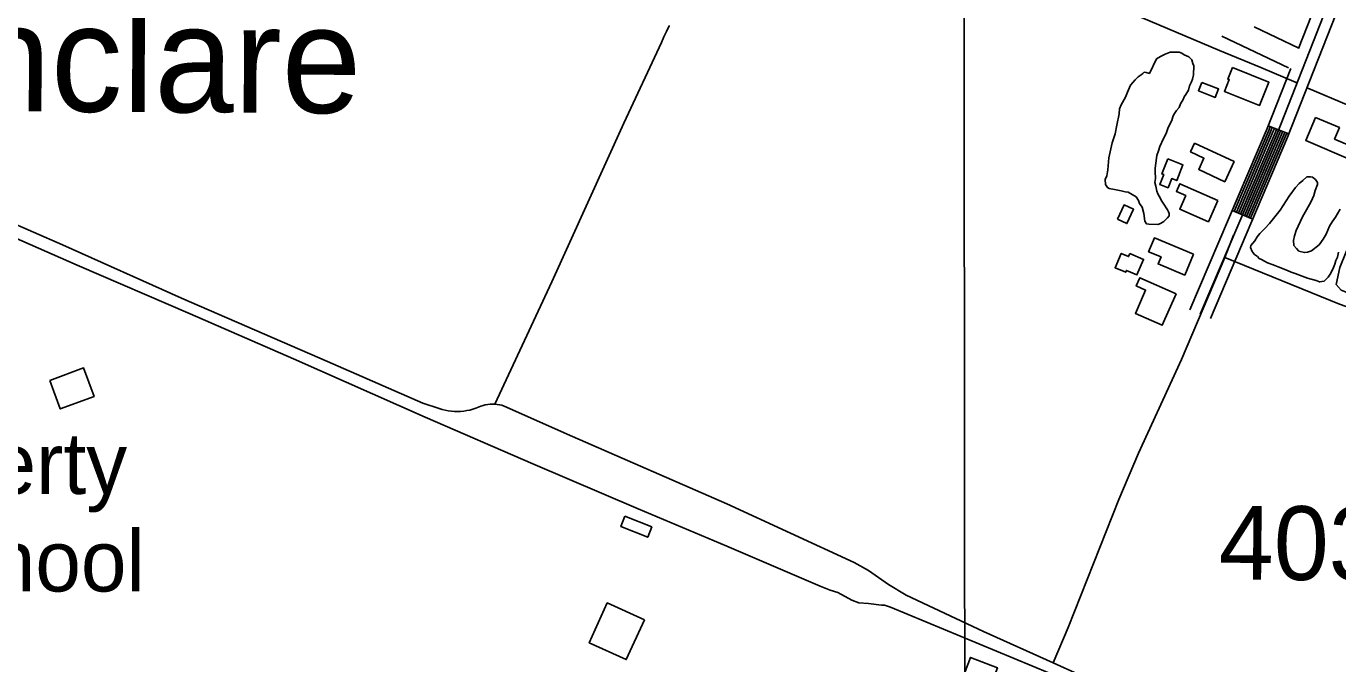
# Model space of a CAD drawing. Extents: x 3297735 to 3335592, y 670436 to 695807.
# Drawn here: x 3311094 to 3312870, y 687985 to 688848 of the extents above; entities that cross this region are included whole.
import ezdxf

# ---------------------------------------------------------------- set-up
doc = ezdxf.new("R2010")
doc.units = 0
for name, color, linetype in [('V-BLDG-IDEN', 7, 'Continuous'), ('V-BLDG-OTLN', 7, 'Continuous'), ('V-DTCH-CNTR', 7, 'Continuous'), ('V-GRID-MAJR', 7, 'Continuous'), ('V-ROAD-CNTR', 7, 'Continuous'), ('V-SITE-VEGE', 7, 'Continuous'), ('V-SURV-IDEN', 7, 'Continuous'), ('V-TOPO-GNAM-IDEN', 7, 'Continuous'), ('V-TOPO-SHOR', 7, 'Continuous')]:
    doc.layers.add(name, color=color, linetype=linetype)

msp = doc.modelspace()

# ---------------------------------------------------------------- linework, layer by layer
at = {"layer": 'V-BLDG-OTLN'}
for points in [[(3312726.8, 688792.3), (3312776.2, 688772.5), (3312763.6, 688741), (3312716.1, 688760), (3312722.5, 688776), (3312720.5, 688776.7)], [(3312685.5, 688772.3), (3312708.1, 688763.4), (3312703.6, 688751.9), (3312680.9, 688760.9)], [(3312839.5, 688724.7), (3312871.7, 688711.1), (3312865.1, 688695.5), (3312894, 688683.3), (3312887.3, 688667.5), (3312826.2, 688693.4)], [(3312675.7, 688689.9), (3312729.2, 688665), (3312716.5, 688637.7), (3312681.2, 688654.2), (3312688.3, 688669.5), (3312670.2, 688678)], [(3312639.4, 688668.5), (3312659.8, 688660.5), (3312651.5, 688639.3), (3312644.7, 688641.9), (3312639.8, 688629.5), (3312628.6, 688633.9), (3312633.9, 688647.4), (3312631.5, 688648.3)], [(3312707.1, 688612.4), (3312694.4, 688583.4), (3312655.6, 688600.3), (3312663.8, 688619), (3312651, 688624.6), (3312655.5, 688634.9)], [(3312571.3, 688586.8), (3312580.2, 688606.3), (3312593.1, 688600.4), (3312584.1, 688580.9)], [(3312674.2, 688539.4), (3312662.4, 688511.2), (3312626.3, 688526.4), (3312630.2, 688535.9), (3312613.4, 688542.9), (3312621.2, 688561.5)], [(3312588, 688540.5), (3312606.6, 688532.5), (3312597.5, 688511.4), (3312583.4, 688517.5), (3312582.4, 688515.1), (3312568.1, 688521.2), (3312576.4, 688540.5), (3312586.2, 688536.3)], [(3312650.7, 688485.8), (3312631.9, 688443.2), (3312595.5, 688459.3), (3312609.4, 688490.8), (3312596.6, 688496.4), (3312601.5, 688507.5)], [(3311125.7, 688368.5), (3311171.4, 688385.5), (3311185.7, 688346.8), (3311140, 688329.8)], [(3311904.5, 688184.6), (3311940.8, 688169.9), (3311935.2, 688155.9), (3311898.9, 688170.5)], [(3311930.7, 688044), (3311906.1, 687990.2), (3311856, 688013.1), (3311880.5, 688066.9)], [(3312355.4, 687949.1), (3312372.4, 687993.1), (3312408.6, 687979.1), (3312404.1, 687967.5), (3312412.5, 687964.3), (3312400, 687931.8)]]:
    msp.add_lwpolyline(points, close=True, dxfattribs=at)
at = {"layer": 'V-DTCH-CNTR'}
msp.add_line((3312716.6, 688534.9), (3312728.3, 688565.2), dxfattribs=at)
for points in [[(3311964.6, 688849.4), (3311964.3, 688848.7), (3311960.7, 688841.4), (3311957.3, 688833.9), (3311954.1, 688826.3), (3311903.1, 688717.1), (3311805.5, 688502.1), (3311728.2, 688336.3)], [(3310946.4, 688638), (3311142.9, 688552.1), (3311304.1, 688480), (3311501.5, 688394.2), (3311631, 688337.6)], [(3312716.6, 688534.9), (3312658.1, 688396.6), (3312599.7, 688269.7), (3312573.2, 688207.2), (3312504.5, 688033.5), (3312484, 687985.8)], [(3313146.3, 687715.9), (3313184.2, 687768.6), (3313277.2, 687895.9), (3313351.1, 687997.7), (3313492, 688200.6), (3313336.1, 688276.1), (3313071, 688394.8), (3312934.4, 688449.7), (3312871.7, 688471.8), (3312716.6, 688534.9)], [(3311631, 688337.6), (3311653.1, 688330.2), (3311657.1, 688329), (3311661.1, 688328), (3311665.3, 688327.2), (3311669.4, 688326.7), (3311673.6, 688326.4), (3311677.8, 688326.3), (3311681.9, 688326.5), (3311686.1, 688326.9), (3311690.2, 688327.5), (3311694.3, 688328.3), (3311698.4, 688329.4), (3311702.4, 688330.7), (3311709.2, 688333.4), (3311712.3, 688334.4), (3311715.4, 688335.2), (3311718.6, 688335.8), (3311721.8, 688336.2), (3311725, 688336.3), (3311728.2, 688336.3)], [(3311728.2, 688336.3), (3311731.5, 688336), (3311734.6, 688335.5), (3311737.8, 688334.8), (3311740.9, 688333.8), (3311833.3, 688292.4), (3312042.2, 688201.1), (3312214.8, 688121.8), (3312234.1, 688110.9), (3312261.4, 688091.9), (3312285.1, 688077.4), (3312389.9, 688028.2), (3312484, 687985.8)], [(3312484, 687985.8), (3312552, 687955.2), (3312796.1, 687853.7), (3313019.9, 687751.6)]]:
    msp.add_lwpolyline(points, dxfattribs=at)
at = {"layer": 'V-GRID-MAJR'}
msp.add_lwpolyline([(3312375.1, 675822.7), (3312373.9, 677215.6), (3312371.7, 679737.2), (3312369.1, 682705.7), (3312367.8, 684205.7), (3312365.9, 686440.1), (3312363.4, 689216.6), (3312360.3, 692823.2), (3312359.3, 694007.2)], dxfattribs=at)
at = {"layer": 'V-ROAD-CNTR'}
for p, q in [((3312712.6, 688834.8), (3312802.9, 688792)), ((3312756.1, 688847.4), (3312816.8, 688818.6)), ((3312803.3, 688702.4), (3312775.3, 688713.3)), ((3312754.3, 688586.9), (3312726.7, 688598.6))]:
    msp.add_line(p, q, dxfattribs=at)
for points in [[(3312683.2, 688458.1), (3312787.8, 688703.9), (3312864.6, 688900), (3312928.6, 689051.3), (3313053.2, 689328.9)], [(3313066.9, 689322.8), (3312942.3, 689045.3), (3312878.5, 688894.3), (3312801.6, 688698.2), (3312697, 688452.2)], [(3312869.3, 688949.7), (3312850.7, 688905.6), (3312816.4, 688818.2)], [(3312805.8, 688791), (3312773.9, 688709.6), (3312669.4, 688463.9)], [(3312778.1, 688712.2), (3312776.6, 688708.4), (3312729.4, 688597.5)], [(3312780.9, 688711.1), (3312779.4, 688707.3), (3312732.2, 688596.3)], [(3312783.7, 688710), (3312782.2, 688706.2), (3312735, 688595.1)], [(3312786.5, 688708.9), (3312785, 688705), (3312737.7, 688593.9)], [(3312789.3, 688707.8), (3312787.8, 688703.9), (3312740.5, 688592.8)], [(3312792.1, 688706.7), (3312790.5, 688702.8), (3312743.2, 688591.6)], [(3312794.9, 688705.6), (3312793.3, 688701.6), (3312746, 688590.4)], [(3312797.7, 688704.6), (3312796.1, 688700.5), (3312748.8, 688589.2)], [(3312800.5, 688703.5), (3312798.9, 688699.4), (3312751.5, 688588.1)]]:
    msp.add_lwpolyline(points, dxfattribs=at)
at = {"layer": 'V-SITE-VEGE'}
msp.add_lwpolyline([(3312624.2, 688804.1), (3312629.7, 688807.4), (3312635.8, 688810.7), (3312642.7, 688813.3), (3312654.9, 688813.2), (3312658.3, 688811.8), (3312661.7, 688809.7), (3312667.8, 688806.9), (3312671.8, 688802.8), (3312673.1, 688798), (3312674.5, 688794.5), (3312674.3, 688782.3), (3312672.9, 688776.8), (3312671.4, 688772.8), (3312668.7, 688767.4), (3312667.2, 688761.9), (3312663.7, 688755.8), (3312661.6, 688752.5), (3312660.2, 688749.1), (3312656.8, 688743), (3312654.6, 688738.2), (3312651.2, 688734.2), (3312647.7, 688728.8), (3312646.3, 688725.4), (3312644.9, 688720.7), (3312640, 688711.2), (3312637.2, 688703), (3312633.7, 688696.3), (3312628.8, 688685.4), (3312626.6, 688679.3), (3312624.5, 688673.2), (3312623, 688663), (3312622.2, 688656.2), (3312622.2, 688651.5), (3312622.7, 688641.9), (3312622, 688636.5), (3312623.3, 688631.7), (3312624.6, 688624.9), (3312625.9, 688621.4), (3312627.9, 688618), (3312631.2, 688611.2), (3312633.2, 688608.4), (3312639.2, 688599.5), (3312640.5, 688596.7), (3312641.2, 688594.7), (3312641.2, 688591.3), (3312639.1, 688588.6), (3312634.2, 688583.9), (3312629.4, 688581.2), (3312626, 688579.9), (3312613.8, 688580), (3312610.4, 688580.8), (3312608.4, 688584.2), (3312607.1, 688594.4), (3312604.5, 688603.3), (3312601.2, 688608.1), (3312599.9, 688612.2), (3312596.5, 688617.1), (3312591.1, 688620.5), (3312585.7, 688623.3), (3312581.6, 688624.1), (3312576.2, 688625.5), (3312567.4, 688627), (3312559.9, 688628.4), (3312557.9, 688629.8), (3312555.2, 688633.9), (3312554.6, 688640.8), (3312556.7, 688645.5), (3312558.2, 688653.7), (3312559.7, 688670), (3312564.1, 688690.4), (3312568.3, 688702.6), (3312570.5, 688714.1), (3312573.5, 688729.8), (3312574.2, 688736.6), (3312576.3, 688742), (3312581.9, 688752.1), (3312584.7, 688758.9), (3312589, 688768.4), (3312595.2, 688775.8), (3312597.3, 688777.8), (3312599.3, 688779.8), (3312603.4, 688782.5), (3312605.5, 688784.5), (3312607.6, 688785.9), (3312610.3, 688785.8), (3312614.4, 688784.4)], close=True, dxfattribs=at)
msp.add_lwpolyline([(3312870.7, 688542.4), (3312869.2, 688535.6), (3312867.1, 688530.9), (3312865.7, 688526.1), (3312862.9, 688519.3), (3312859.4, 688512.6), (3312856.6, 688508.5), (3312851.1, 688503.1), (3312844.9, 688501.9), (3312840.2, 688504), (3312828.7, 688506.8), (3312821.2, 688509.7), (3312811.7, 688513.2), (3312806.3, 688515.3), (3312801.5, 688517.4), (3312788.7, 688522.3), (3312781.9, 688525.2), (3312774.4, 688528), (3312766.3, 688532.2), (3312762.9, 688533.6), (3312760.9, 688536.3), (3312756.9, 688539.1), (3312754.8, 688541.2), (3312753.5, 688543.2), (3312751.5, 688548.7), (3312751.6, 688551.4), (3312757.1, 688557.5), (3312760.6, 688562.9), (3312764, 688567.6), (3312770.9, 688574.3), (3312777.2, 688581.1), (3312782.7, 688587.8), (3312791.7, 688599.3), (3312803.5, 688618.2), (3312812.5, 688629.7), (3312817.4, 688635.1), (3312822.2, 688639.1), (3312827.7, 688644.5), (3312832.5, 688644.4), (3312835.2, 688643.7), (3312839.3, 688640.9), (3312841.9, 688636.8), (3312841.9, 688634.1), (3312839.1, 688625.9), (3312836.9, 688619.1), (3312833.4, 688611), (3312827.1, 688599.5), (3312821.6, 688590), (3312813.1, 688571.8), (3312811, 688564.3), (3312809.6, 688558.2), (3312810.2, 688551.4), (3312813.5, 688547.2), (3312816.9, 688543.8), (3312824.3, 688541.6), (3312828.4, 688542.3), (3312833.9, 688544.2), (3312844.2, 688552.3), (3312849.8, 688559.7), (3312854, 688566.5), (3312858.2, 688577.3), (3312861.7, 688583.4), (3312866.5, 688589.5), (3312872.8, 688600.3)], dxfattribs=at)
at = {"layer": 'V-TOPO-SHOR'}
for points in [[(3312813.3, 688772.1), (3312765.4, 688792.6), (3312709.2, 688815.4), (3312604, 688860), (3312527.8, 688896.3), (3312482.2, 688915.4), (3312415.5, 688940.9), (3312346.2, 688971.8)], [(3312479, 687971.6), (3312263.8, 688061.3), (3312256, 688064), (3312251.7, 688064.1), (3312234.3, 688066), (3312221.3, 688067.1), (3312211.8, 688070.7), (3312192.8, 688081.3), (3312182.4, 688084.1), (3312168.6, 688089.5), (3312042.4, 688144.1), (3311922.3, 688194.3), (3311779.8, 688255.3), (3311633.8, 688318.8), (3311455.8, 688397.6), (3311315.8, 688458.5), (3311162.9, 688524.8), (3311001.4, 688595.5), (3310872.6, 688652.8), (3310683.4, 688735.2), (3310619.5, 688761.2), (3310599.6, 688770.2), (3310581.5, 688779.1), (3310560.9, 688786.5)], [(3313529.2, 688203.4), (3313523.9, 688203.5), (3313489.8, 688221.6), (3313384.7, 688273.2), (3313318.9, 688298.8), (3313220.7, 688342.4), (3313158.4, 688367.8), (3313115.5, 688387.8), (3313068.1, 688406.9), (3313026, 688424.2), (3312998.8, 688437.8), (3312962.9, 688451.5), (3312932.2, 688464.2), (3312890.1, 688484.2), (3312874.3, 688490.6), (3312867.4, 688498.6), (3312872.1, 688521.5), (3312903.9, 688599.5), (3312941.1, 688678.4), (3312953, 688708.2), (3312951.2, 688710.9), (3312940.8, 688719), (3312884.6, 688740.8), (3312828.9, 688764.5)]]:
    msp.add_lwpolyline(points, dxfattribs=at)

# ---------------------------------------------------------------- texts
at = {"layer": 'V-BLDG-IDEN'}
for s, p in [('Liberty', (3310897.4, 688214.6)), ('School', (3310914.9, 688082.5))]:
    msp.add_text(s, height=83, dxfattribs=at).set_placement(p)
at = {"layer": 'V-SURV-IDEN'}
msp.add_text('4037+51.0', height=100, rotation=359.5503, dxfattribs=at).set_placement((3312708.2, 688098.9))
at = {"layer": 'V-TOPO-GNAM-IDEN'}
msp.add_text('Cinclare', height=145, rotation=359.6879, dxfattribs=at).set_placement((3310836, 688734.4))

doc.saveas('drawing.dxf')
